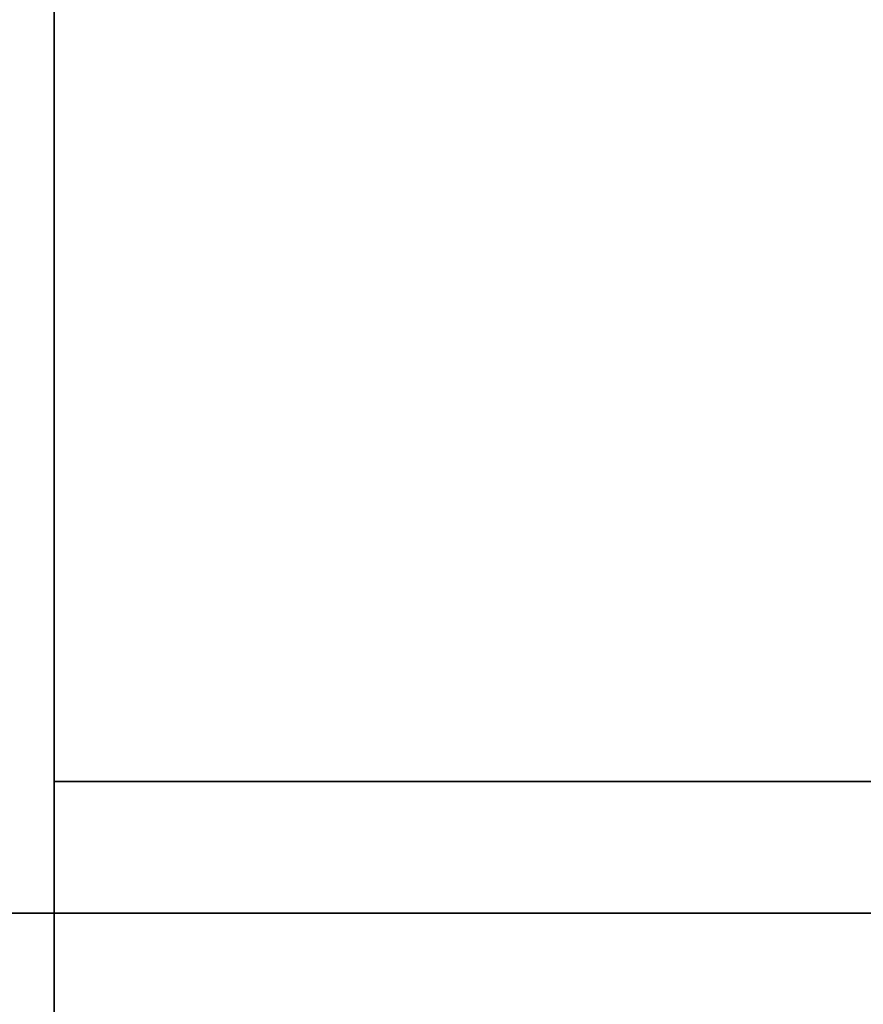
# Model space of a CAD drawing. Extents: x 248.8 to 273, y 2872.5 to 2876.7.
# Tile 227 of 656: x 254.7568 to 254.8176, y 2876.515 to 2876.5859. Entities that reach past the tile are written whole.
import ezdxf

# ---------------------------------------------------------------- set-up
doc = ezdxf.new("R2010")
doc.units = 0
doc.header["$LTSCALE"] = 150
doc.header["$MEASUREMENT"] = 0
doc.layers.add('3DFACE_SHAPE', color=7, linetype='CONTINUOUS')

msp = doc.modelspace()

# ---------------------------------------------------------------- linework, layer by layer
at = {"layer": '3DFACE_SHAPE', "color": 13}
for points, invisible_edges in [([(254.759337, 2876.721516), (250.959337, 2876.721516), (254.759337, 2876.521516)], 2), ([(250.959337, 2876.721516), (250.959337, 2876.521516), (254.759337, 2876.521516)], 12), ([(254.759337, 2876.521516, -0.2), (250.959337, 2876.521516, -0.2), (254.759337, 2876.721516, -0.2)], 2), ([(250.959337, 2876.521516, -0.2), (250.959337, 2876.721516, -0.2), (254.759337, 2876.721516, -0.2)], 12), ([(254.856187, 2872.521516, -0.1905), (254.856187, 2876.721516, -0.1905), (254.759337, 2872.521516, -0.1905)], 2), ([(254.856187, 2876.721516, -0.1905), (254.759337, 2876.721516, -0.1905), (254.759337, 2872.521516, -0.1905)], 12), ([(254.856187, 2876.684666, -0.0095), (254.856187, 2876.558366, -0.0095), (254.759337, 2876.721516, -0.0095)], 14), ([(254.759337, 2876.721516, -0.0095), (254.856187, 2876.558366, -0.0095), (254.856187, 2874.684666, -0.0095)], 13), ([(254.856187, 2874.684666, -0.0095), (254.856187, 2874.558366, -0.0095), (254.759337, 2876.721516, -0.0095)], 14), ([(254.856187, 2874.558366, -0.0095), (254.856187, 2872.684666, -0.0095), (254.759337, 2876.721516, -0.0095)], 14), ([(254.759337, 2876.721516, -0.0095), (254.856187, 2872.684666, -0.0095), (254.856187, 2872.558366, -0.0095)], 13), ([(254.759337, 2872.521516, -0.0095), (254.759337, 2876.721516, -0.0095), (254.856187, 2872.558366, -0.0095)], 14), ([(254.759337, 2872.521516), (254.759337, 2876.721516), (254.759337, 2872.521516, -0.0095)], 2), ([(254.759337, 2876.721516), (254.759337, 2876.721516, -0.0095), (254.759337, 2872.521516, -0.0095)], 12), ([(254.959337, 2872.521516), (254.959337, 2876.721516), (254.759337, 2872.521516)], 2), ([(254.959337, 2876.721516), (254.759337, 2876.721516), (254.759337, 2872.521516)], 12), ([(254.759337, 2872.521516, -0.2), (254.759337, 2876.721516, -0.2), (254.959337, 2872.521516, -0.2)], 2), ([(254.759337, 2876.721516, -0.2), (254.959337, 2876.721516, -0.2), (254.959337, 2872.521516, -0.2)], 12), ([(254.759337, 2872.521516, -0.1905), (254.759337, 2876.721516, -0.1905), (254.759337, 2872.521516, -0.2)], 2), ([(254.759337, 2876.721516, -0.1905), (254.759337, 2876.721516, -0.2), (254.759337, 2872.521516, -0.2)], 12), ([(254.759337, 2876.521516), (254.759337, 2876.624666, -0.0095), (254.759337, 2876.721516)], 3), ([(254.759337, 2876.721516, -0.2), (254.759337, 2876.618366, -0.1905), (254.759337, 2876.521516, -0.2)], 3), ([(254.759337, 2876.618366, -0.0095), (254.759337, 2876.624666, -0.0095), (254.759337, 2876.521516)], 14), ([(254.759337, 2876.521516, -0.0095), (250.959337, 2876.521516, -0.0095), (254.759337, 2876.618366, -0.0095)], 2), ([(250.959337, 2876.521516, -0.0095), (250.959337, 2876.618366, -0.0095), (254.759337, 2876.618366, -0.0095)], 12), ([(254.759337, 2876.618366, -0.1905), (250.959337, 2876.618366, -0.1905), (254.759337, 2876.521516, -0.1905)], 2), ([(250.959337, 2876.618366, -0.1905), (250.959337, 2876.521516, -0.1905), (254.759337, 2876.521516, -0.1905)], 12), ([(254.759337, 2876.521516, -0.0095), (254.759337, 2876.618366, -0.0095), (254.759337, 2876.521516)], 2), ([(254.759337, 2876.618366, -0.1905), (254.759337, 2876.521516, -0.1905), (254.759337, 2876.521516, -0.2)], 12), ([(254.759337, 2876.531016, -2.5), (254.856187, 2876.531016, -2.5), (254.759337, 2876.521516, -2.5)], 2), ([(254.856187, 2876.531016, -2.5), (254.862487, 2876.531016, -2.5), (254.759337, 2876.521516, -2.5)], 15), ([(254.759337, 2876.521516, -2.5), (254.862487, 2876.531016, -2.5), (254.959337, 2876.521516, -2.5)], 3), ([(254.959337, 2876.521516, -0.2), (254.856187, 2876.531016, -0.2), (254.759337, 2876.521516, -0.2)], 3), ([(254.856187, 2876.531016, -0.2), (254.759337, 2876.531016, -0.2), (254.759337, 2876.521516, -0.2)], 12), ([(254.759337, 2876.531016, -2.5), (254.759337, 2876.531016, -0.2), (254.856187, 2876.531016, -2.5)], 2), ([(254.759337, 2876.531016, -0.2), (254.856187, 2876.531016, -0.2), (254.856187, 2876.531016, -2.5)], 12), ([(254.759337, 2876.521516, -2.5), (254.759337, 2876.521516, -0.2), (254.759337, 2876.531016, -2.5)], 2), ([(254.759337, 2876.521516, -0.2), (254.759337, 2876.531016, -0.2), (254.759337, 2876.531016, -2.5)], 12), ([(254.759337, 2876.521516), (250.959337, 2876.521516), (254.759337, 2876.521516, -0.0095)], 2), ([(250.959337, 2876.521516), (250.959337, 2876.521516, -0.0095), (254.759337, 2876.521516, -0.0095)], 12), ([(254.759337, 2876.521516, -0.1905), (250.959337, 2876.521516, -0.1905), (254.759337, 2876.521516, -0.2)], 2), ([(250.959337, 2876.521516, -0.1905), (250.959337, 2876.521516, -0.2), (254.759337, 2876.521516, -0.2)], 12), ([(254.959337, 2876.521516, -2.5), (254.959337, 2876.521516, -0.2), (254.759337, 2876.521516, -2.5)], 2), ([(254.959337, 2876.521516, -0.2), (254.759337, 2876.521516, -0.2), (254.759337, 2876.521516, -2.5)], 12)]:
    msp.add_3dface(points, dxfattribs=dict(at, invisible_edges=invisible_edges))

doc.saveas('drawing.dxf')
